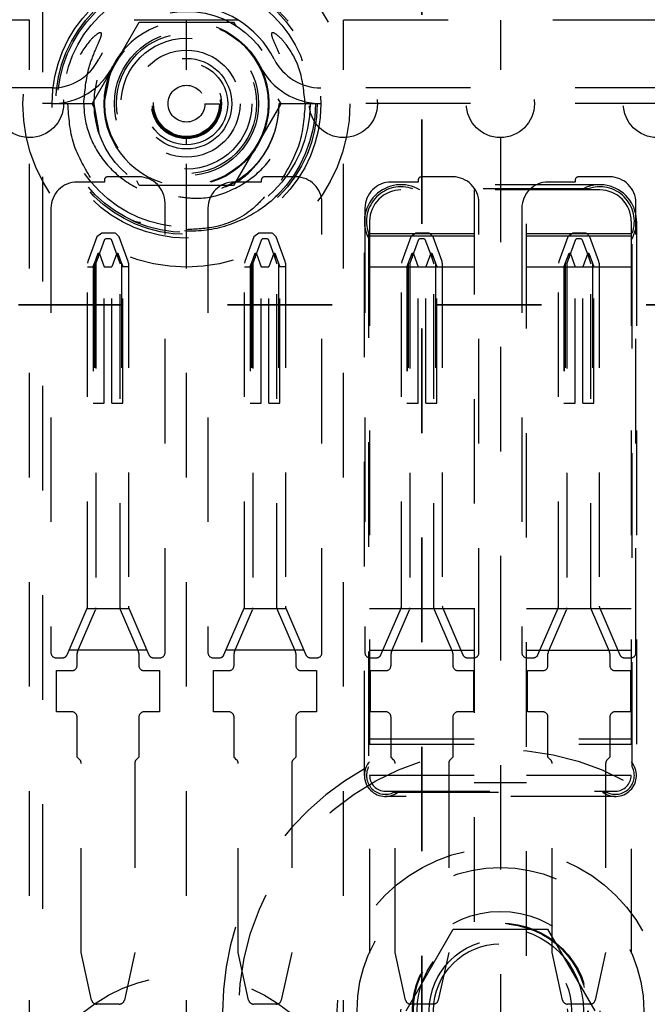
# Model space of a CAD drawing. Header units: inches. Extents: x 1880 to 2363, y -453 to -54.
# Tile 514 of 656: x 1902.368 to 1902.968, y -121.326 to -120.384. Entities that reach past the tile are written whole.
import ezdxf

# ---------------------------------------------------------------- set-up
doc = ezdxf.new("R2010")
doc.units = ezdxf.units.IN
doc.header["$LTSCALE"] = 0.5
doc.header["$MEASUREMENT"] = 0
doc.linetypes.add('HIDDEN', pattern=[0.225, 0.15, -0.075])
doc.linetypes.add('PHANTOM', pattern=[0.25, 0.125, -0.025, 0.025, -0.025, 0.025, -0.025])
doc.layers.add('SID-M-H', color=4, linetype='HIDDEN')

msp = doc.modelspace()

# ---------------------------------------------------------------- linework, layer by layer
at = {"color": 7, "linetype": 'PHANTOM', "lineweight": 35}
for p, q in [((1902.75267, -112.27932), (1902.75267, -129.63932)), ((1903.46701, -120.65682), (1899.90484, -120.65682))]:
    msp.add_line(p, q, dxfattribs=at)
at = {"layer": 'SID-M-H'}
for p, q in [((1902.39017, -119.33432), (1902.39017, -122.58432)), ((1904.77767, -120.38432), (1901.62767, -120.38432)), ((1902.37767, -120.43182), (1902.37767, -120.38432)), ((1902.43748, -120.46432), (1902.48258, -120.38622)), ((1902.48258, -120.38622), (1902.57276, -120.38622)), ((1902.52767, -120.43182), (1902.52767, -120.38432)), ((1902.57276, -120.38622), (1902.57523, -120.39049)), ((1902.67767, -120.43182), (1902.67767, -120.38432)), ((1902.82767, -120.38432), (1902.82767, -120.43182)), ((1902.4572, -120.4286), (1902.45468, -120.43408)), ((1902.52767, -120.43282), (1902.52767, -120.43282)), ((1902.45468, -120.43408), (1902.44867, -120.46432)), ((1902.39922, -120.44922), (1902.20712, -120.44922)), ((1902.99922, -120.44922), (1902.65611, -120.44922)), ((1902.6151, -120.45955), (1902.61785, -120.46432)), ((1902.39922, -120.46422), (1902.39017, -120.46422)), ((1902.43942, -120.46432), (1902.40442, -120.46432)), ((1902.44023, -120.46908), (1902.43748, -120.46432)), ((1902.44417, -120.49199), (1902.43942, -120.46432)), ((1902.54528, -120.46432), (1902.55916, -120.46432)), ((1902.56113, -120.46432), (1902.56113, -120.46432)), ((1902.57097, -120.46432), (1902.57097, -120.46432)), ((1902.61785, -120.46432), (1902.57276, -120.54242)), ((1902.65092, -120.46432), (1902.616, -120.46432)), ((1902.99922, -120.46422), (1902.65611, -120.46422)), ((1902.37767, -121.42182), (1902.37767, -120.49682)), ((1902.52767, -121.42182), (1902.52767, -120.49682)), ((1902.67767, -121.42182), (1902.67767, -120.49682)), ((1902.82767, -120.49682), (1902.82767, -121.42182)), ((1902.44917, -120.53732), (1902.44917, -120.53932)), ((1902.48217, -120.53432), (1902.45217, -120.53432)), ((1902.57956, -120.53628), (1902.56113, -120.54558)), ((1902.59917, -120.53732), (1902.59917, -120.53932)), ((1902.63217, -120.53432), (1902.60217, -120.53432)), ((1902.74917, -120.53732), (1902.74917, -120.53932)), ((1902.78217, -120.53432), (1902.75217, -120.53432)), ((1902.89917, -120.53732), (1902.89917, -120.53932)), ((1902.93217, -120.53432), (1902.90217, -120.53432)), ((1902.44917, -120.53932), (1902.42317, -120.53932)), ((1902.48258, -120.54242), (1902.48011, -120.53814)), ((1902.57276, -120.54242), (1902.48258, -120.54242)), ((1902.59917, -120.53932), (1902.57317, -120.53932)), ((1902.74917, -120.53932), (1902.72317, -120.53932)), ((1902.92267, -120.54182), (1902.73267, -120.54182)), ((1902.92267, -120.54682), (1902.73267, -120.54682)), ((1902.91135, -120.54582), (1902.74398, -120.54582)), ((1902.80267, -120.54682), (1902.80267, -121.67932)), ((1902.85267, -121.67932), (1902.85267, -120.54682)), ((1902.89917, -120.53932), (1902.87317, -120.53932)), ((1902.39817, -120.56432), (1902.39817, -120.98932)), ((1902.50717, -120.98932), (1902.50717, -120.55932)), ((1902.54817, -120.56432), (1902.54817, -120.98932)), ((1902.65717, -120.98932), (1902.65717, -120.55932)), ((1902.69817, -120.56432), (1902.69817, -120.98932)), ((1902.80717, -120.98932), (1902.80717, -120.55932)), ((1902.84817, -120.56432), (1902.84817, -120.98932)), ((1902.95717, -120.98932), (1902.95717, -120.55932)), ((1902.69767, -121.10682), (1902.69767, -120.57682)), ((1902.70267, -120.57682), (1902.70267, -121.67932)), ((1902.95267, -120.57682), (1902.95267, -121.67932)), ((1902.95767, -120.57682), (1902.95767, -121.10682)), ((1902.44207, -120.59161), (1902.43347, -120.61523)), ((1902.44117, -120.61747), (1902.44974, -120.59392)), ((1902.44676, -120.58832), (1902.44207, -120.59161)), ((1902.45945, -120.58832), (1902.44676, -120.58832)), ((1902.44974, -120.59392), (1902.45077, -120.59317)), ((1902.45077, -120.59317), (1902.45457, -120.59317)), ((1902.45457, -120.59317), (1902.4556, -120.59392)), ((1902.4556, -120.59392), (1902.46106, -120.60895)), ((1902.46028, -120.58862), (1902.45945, -120.58832)), ((1902.46327, -120.59161), (1902.46028, -120.58862)), ((1902.47186, -120.61523), (1902.46327, -120.59161)), ((1902.59207, -120.59161), (1902.58347, -120.61523)), ((1902.59117, -120.61747), (1902.59974, -120.59392)), ((1902.59676, -120.58832), (1902.59207, -120.59161)), ((1902.60945, -120.58832), (1902.59676, -120.58832)), ((1902.59974, -120.59392), (1902.60077, -120.59317)), ((1902.60077, -120.59317), (1902.60457, -120.59317)), ((1902.60457, -120.59317), (1902.6056, -120.59392)), ((1902.6056, -120.59392), (1902.61106, -120.60895)), ((1902.61028, -120.58862), (1902.60945, -120.58832)), ((1902.61327, -120.59161), (1902.61028, -120.58862)), ((1902.62186, -120.61523), (1902.61327, -120.59161)), ((1902.70167, -120.58813), (1902.70167, -121.09857)), ((1902.80267, -120.58889), (1902.70267, -120.58889)), ((1902.80267, -120.59104), (1902.70267, -120.59104)), ((1902.74207, -120.59161), (1902.73347, -120.61523)), ((1902.74117, -120.61747), (1902.74974, -120.59392)), ((1902.74676, -120.58832), (1902.74207, -120.59161)), ((1902.75945, -120.58832), (1902.74676, -120.58832)), ((1902.74974, -120.59392), (1902.75077, -120.59317)), ((1902.75077, -120.59317), (1902.75457, -120.59317)), ((1902.75457, -120.59317), (1902.7556, -120.59392)), ((1902.7556, -120.59392), (1902.76106, -120.60895)), ((1902.76028, -120.58862), (1902.75945, -120.58832)), ((1902.76327, -120.59161), (1902.76028, -120.58862)), ((1902.77186, -120.61523), (1902.76327, -120.59161)), ((1902.95267, -120.58889), (1902.85267, -120.58889)), ((1902.95267, -120.59104), (1902.85267, -120.59104)), ((1902.89207, -120.59161), (1902.88347, -120.61523)), ((1902.89117, -120.61747), (1902.89974, -120.59392)), ((1902.89676, -120.58832), (1902.89207, -120.59161)), ((1902.90945, -120.58832), (1902.89676, -120.58832)), ((1902.89974, -120.59392), (1902.90077, -120.59317)), ((1902.90077, -120.59317), (1902.90457, -120.59317)), ((1902.90457, -120.59317), (1902.9056, -120.59392)), ((1902.9056, -120.59392), (1902.91106, -120.60895)), ((1902.91028, -120.58862), (1902.90945, -120.58832)), ((1902.91327, -120.59161), (1902.91028, -120.58862)), ((1902.92186, -120.61523), (1902.91327, -120.59161)), ((1902.95367, -121.09857), (1902.95367, -120.58813)), ((1902.43966, -120.61707), (1902.44327, -120.60716)), ((1902.44327, -120.60716), (1902.44427, -120.60716)), ((1902.44327, -120.60716), (1902.44327, -120.61169)), ((1902.44427, -120.60716), (1902.44459, -120.60805)), ((1902.44427, -120.60716), (1902.44427, -120.60895)), ((1902.44459, -120.60805), (1902.44902, -120.62022)), ((1902.46106, -120.60716), (1902.45631, -120.62022)), ((1902.46106, -120.60716), (1902.46206, -120.60716)), ((1902.46106, -120.60716), (1902.46106, -120.60895)), ((1902.46106, -120.60895), (1902.46417, -120.61747)), ((1902.46206, -120.60716), (1902.46567, -120.61707)), ((1902.46206, -120.60716), (1902.46206, -120.61169)), ((1902.58966, -120.61707), (1902.59327, -120.60716)), ((1902.59327, -120.60716), (1902.59427, -120.60716)), ((1902.59327, -120.60716), (1902.59327, -120.61169)), ((1902.59427, -120.60716), (1902.59459, -120.60805)), ((1902.59427, -120.60716), (1902.59427, -120.60895)), ((1902.59459, -120.60805), (1902.59902, -120.62022)), ((1902.61106, -120.60716), (1902.60631, -120.62022)), ((1902.61106, -120.60716), (1902.61206, -120.60716)), ((1902.61106, -120.60716), (1902.61106, -120.60895)), ((1902.61106, -120.60895), (1902.61417, -120.61747)), ((1902.61206, -120.60716), (1902.61682, -120.62022)), ((1902.61206, -120.60716), (1902.61206, -120.61169)), ((1902.73966, -120.61707), (1902.74327, -120.60716)), ((1902.74327, -120.60716), (1902.74427, -120.60716)), ((1902.74327, -120.60716), (1902.74327, -120.61169)), ((1902.74427, -120.60716), (1902.74459, -120.60805)), ((1902.74427, -120.60716), (1902.74427, -120.60895)), ((1902.74459, -120.60805), (1902.74902, -120.62022)), ((1902.76106, -120.60716), (1902.75631, -120.62022)), ((1902.76106, -120.60716), (1902.76206, -120.60716)), ((1902.76106, -120.60716), (1902.76106, -120.60895)), ((1902.76106, -120.60895), (1902.76417, -120.61747)), ((1902.76206, -120.60716), (1902.76682, -120.62022)), ((1902.76206, -120.60716), (1902.76206, -120.61169)), ((1902.88966, -120.61707), (1902.89327, -120.60716)), ((1902.89327, -120.60716), (1902.89427, -120.60716)), ((1902.89327, -120.60716), (1902.89327, -120.61169)), ((1902.89427, -120.60716), (1902.89459, -120.60805)), ((1902.89427, -120.60716), (1902.89427, -120.60895)), ((1902.89459, -120.60805), (1902.89902, -120.62022)), ((1902.91106, -120.60716), (1902.90631, -120.62022)), ((1902.91106, -120.60716), (1902.91206, -120.60716)), ((1902.91106, -120.60716), (1902.91106, -120.60895)), ((1902.91106, -120.60895), (1902.91417, -120.61747)), ((1902.91206, -120.60716), (1902.91682, -120.62022)), ((1902.91206, -120.60716), (1902.91206, -120.61169)), ((1902.43347, -120.61523), (1902.43317, -120.61694)), ((1902.43317, -120.94481), (1902.43317, -120.61694)), ((1902.43317, -120.62022), (1902.43852, -120.62022)), ((1902.43838, -120.62022), (1902.43838, -120.75065)), ((1902.43852, -120.62022), (1902.43966, -120.61707)), ((1902.43852, -120.62022), (1902.43852, -120.75065)), ((1902.43966, -120.61707), (1902.43966, -120.75065)), ((1902.44117, -120.61747), (1902.44117, -120.94647)), ((1902.44902, -120.62022), (1902.45631, -120.62022)), ((1902.44902, -120.75065), (1902.44902, -120.62022)), ((1902.45631, -120.75065), (1902.45631, -120.62022)), ((1902.46417, -120.94647), (1902.46417, -120.61747)), ((1902.46567, -120.61707), (1902.46567, -120.75065)), ((1902.46567, -120.61707), (1902.46682, -120.62022)), ((1902.46682, -120.75065), (1902.46682, -120.62022)), ((1902.47217, -120.62022), (1902.46682, -120.62022)), ((1902.46696, -120.75065), (1902.46696, -120.62022)), ((1902.47217, -120.61694), (1902.47186, -120.61523)), ((1902.47217, -120.61694), (1902.47217, -120.94481)), ((1902.58347, -120.61523), (1902.58317, -120.61694)), ((1902.58317, -120.94481), (1902.58317, -120.61694)), ((1902.58317, -120.62022), (1902.58852, -120.62022)), ((1902.58838, -120.62022), (1902.58838, -120.75065)), ((1902.58852, -120.62022), (1902.58966, -120.61707)), ((1902.58852, -120.62022), (1902.58852, -120.75065)), ((1902.58966, -120.61707), (1902.58966, -120.75065)), ((1902.59117, -120.61747), (1902.59117, -120.94647)), ((1902.59902, -120.75065), (1902.59902, -120.62022)), ((1902.59902, -120.62022), (1902.60631, -120.62022)), ((1902.60631, -120.75065), (1902.60631, -120.62022)), ((1902.61417, -120.94647), (1902.61417, -120.61747)), ((1902.61567, -120.61707), (1902.61567, -120.75065)), ((1902.61682, -120.75065), (1902.61682, -120.62022)), ((1902.62217, -120.62022), (1902.61682, -120.62022)), ((1902.61696, -120.75065), (1902.61696, -120.62022)), ((1902.62217, -120.61694), (1902.62186, -120.61523)), ((1902.62217, -120.61694), (1902.62217, -120.94481)), ((1902.70267, -120.62022), (1902.80267, -120.62022)), ((1902.73347, -120.61523), (1902.73317, -120.61694)), ((1902.73317, -120.94481), (1902.73317, -120.61694)), ((1902.73838, -120.62022), (1902.73838, -120.75065)), ((1902.73852, -120.62022), (1902.73966, -120.61707)), ((1902.73852, -120.62022), (1902.73852, -120.75065)), ((1902.73966, -120.61707), (1902.73966, -120.75065)), ((1902.74117, -120.61747), (1902.74117, -120.94647)), ((1902.74902, -120.75065), (1902.74902, -120.62022)), ((1902.75631, -120.75065), (1902.75631, -120.62022)), ((1902.76417, -120.94647), (1902.76417, -120.61747)), ((1902.76567, -120.61707), (1902.76567, -120.75065)), ((1902.76682, -120.75065), (1902.76682, -120.62022)), ((1902.76696, -120.75065), (1902.76696, -120.62022)), ((1902.77217, -120.61694), (1902.77186, -120.61523)), ((1902.77217, -120.61694), (1902.77217, -120.94481)), ((1902.85267, -120.62022), (1902.95267, -120.62022)), ((1902.88347, -120.61523), (1902.88317, -120.61694)), ((1902.88317, -120.94481), (1902.88317, -120.61694)), ((1902.88838, -120.62022), (1902.88838, -120.75065)), ((1902.88852, -120.62022), (1902.88966, -120.61707)), ((1902.88852, -120.62022), (1902.88852, -120.75065)), ((1902.88966, -120.61707), (1902.88966, -120.75065)), ((1902.89117, -120.61747), (1902.89117, -120.94647)), ((1902.89902, -120.75065), (1902.89902, -120.62022)), ((1902.90631, -120.75065), (1902.90631, -120.62022)), ((1902.91417, -120.94647), (1902.91417, -120.61747)), ((1902.91567, -120.61707), (1902.91567, -120.75065)), ((1902.91682, -120.75065), (1902.91682, -120.62022)), ((1902.91696, -120.75065), (1902.91696, -120.62022)), ((1902.92217, -120.61694), (1902.92186, -120.61523)), ((1902.92217, -120.61694), (1902.92217, -120.94481)), ((1902.43838, -120.75065), (1902.44902, -120.75065)), ((1902.45631, -120.75065), (1902.46696, -120.75065)), ((1902.58838, -120.75065), (1902.59902, -120.75065)), ((1902.60631, -120.75065), (1902.61696, -120.75065)), ((1902.73838, -120.75065), (1902.74902, -120.75065)), ((1902.75631, -120.75065), (1902.76696, -120.75065)), ((1902.88838, -120.75065), (1902.89902, -120.75065)), ((1902.90631, -120.75065), (1902.91696, -120.75065)), ((1902.41351, -120.9913), (1902.43276, -120.9468)), ((1902.42355, -120.98824), (1902.44076, -120.94845)), ((1902.47288, -120.9475), (1902.43245, -120.9475)), ((1902.44106, -120.9475), (1902.44076, -120.94845)), ((1902.46458, -120.94845), (1902.46427, -120.9475)), ((1902.48178, -120.98824), (1902.46458, -120.94845)), ((1902.47258, -120.9468), (1902.49182, -120.9913)), ((1902.56351, -120.9913), (1902.58276, -120.9468)), ((1902.57355, -120.98824), (1902.59076, -120.94845)), ((1902.62288, -120.9475), (1902.58245, -120.9475)), ((1902.59106, -120.9475), (1902.59076, -120.94845)), ((1902.61458, -120.94845), (1902.61427, -120.9475)), ((1902.63178, -120.98824), (1902.61458, -120.94845)), ((1902.62258, -120.9468), (1902.64182, -120.9913)), ((1902.80267, -120.9475), (1902.70267, -120.9475)), ((1902.71351, -120.9913), (1902.73276, -120.9468)), ((1902.72355, -120.98824), (1902.74076, -120.94845)), ((1902.74106, -120.9475), (1902.74076, -120.94845)), ((1902.76458, -120.94845), (1902.76427, -120.9475)), ((1902.78178, -120.98824), (1902.76458, -120.94845)), ((1902.77258, -120.9468), (1902.79182, -120.9913)), ((1902.95267, -120.9475), (1902.85267, -120.9475)), ((1902.86351, -120.9913), (1902.88276, -120.9468)), ((1902.87355, -120.98824), (1902.89076, -120.94845)), ((1902.89106, -120.9475), (1902.89076, -120.94845)), ((1902.91458, -120.94845), (1902.91427, -120.9475)), ((1902.93178, -120.98824), (1902.91458, -120.94845)), ((1902.92258, -120.9468), (1902.94182, -120.9913)), ((1902.48991, -120.98687), (1902.41542, -120.98687)), ((1902.63991, -120.98687), (1902.56542, -120.98687)), ((1902.70267, -120.98687), (1902.80267, -120.98687)), ((1902.85267, -120.98687), (1902.95267, -120.98687)), ((1902.40317, -120.99432), (1902.40892, -120.99432)), ((1902.42314, -121.00156), (1902.42314, -120.99022)), ((1902.48219, -120.99022), (1902.48219, -121.00156)), ((1902.49641, -120.99432), (1902.50217, -120.99432)), ((1902.55317, -120.99432), (1902.55892, -120.99432)), ((1902.57314, -121.00156), (1902.57314, -120.99022)), ((1902.63219, -120.99022), (1902.63219, -121.00156)), ((1902.64641, -120.99432), (1902.65217, -120.99432)), ((1902.70317, -120.99432), (1902.70892, -120.99432)), ((1902.72314, -121.00156), (1902.72314, -120.99022)), ((1902.78219, -120.99022), (1902.78219, -121.00156)), ((1902.79641, -120.99432), (1902.80217, -120.99432)), ((1902.85317, -120.99432), (1902.85892, -120.99432)), ((1902.87314, -121.00156), (1902.87314, -120.99022)), ((1902.93219, -120.99022), (1902.93219, -121.00156)), ((1902.94641, -120.99432), (1902.95217, -120.99432)), ((1902.40345, -121.00656), (1902.41814, -121.00656)), ((1902.40345, -121.04593), (1902.40345, -121.00656)), ((1902.48719, -121.00656), (1902.50188, -121.00656)), ((1902.50188, -121.00656), (1902.50188, -121.04593)), ((1902.55345, -121.00656), (1902.56814, -121.00656)), ((1902.55345, -121.04593), (1902.55345, -121.00656)), ((1902.63719, -121.00656), (1902.65188, -121.00656)), ((1902.65188, -121.00656), (1902.65188, -121.04593)), ((1902.70345, -121.00656), (1902.71814, -121.00656)), ((1902.70345, -121.04593), (1902.70345, -121.00656)), ((1902.78719, -121.00656), (1902.80188, -121.00656)), ((1902.80188, -121.00656), (1902.80188, -121.04593)), ((1902.85345, -121.00656), (1902.86814, -121.00656)), ((1902.85345, -121.04593), (1902.85345, -121.00656)), ((1902.93719, -121.00656), (1902.95188, -121.00656)), ((1902.95188, -121.00656), (1902.95188, -121.04593)), ((1902.41814, -121.04593), (1902.40345, -121.04593)), ((1902.50188, -121.04593), (1902.48719, -121.04593)), ((1902.56814, -121.04593), (1902.55345, -121.04593)), ((1902.65188, -121.04593), (1902.63719, -121.04593)), ((1902.71814, -121.04593), (1902.70345, -121.04593)), ((1902.80188, -121.04593), (1902.78719, -121.04593)), ((1902.86814, -121.04593), (1902.85345, -121.04593)), ((1902.95188, -121.04593), (1902.93719, -121.04593)), ((1902.42314, -121.08924), (1902.42314, -121.05093)), ((1902.48219, -121.05093), (1902.48219, -121.08924)), ((1902.57314, -121.08924), (1902.57314, -121.05093)), ((1902.63219, -121.05093), (1902.63219, -121.08924)), ((1902.72314, -121.08924), (1902.72314, -121.05093)), ((1902.78219, -121.05093), (1902.78219, -121.08924)), ((1902.87314, -121.08924), (1902.87314, -121.05093)), ((1902.93219, -121.05093), (1902.93219, -121.08924)), ((1902.70267, -121.07182), (1902.95267, -121.07182)), ((1902.70267, -121.07682), (1902.95267, -121.07682)), ((1902.42561, -121.09171), (1902.42314, -121.08924)), ((1902.48219, -121.08924), (1902.47972, -121.09171)), ((1902.57561, -121.09171), (1902.57314, -121.08924)), ((1902.63219, -121.08924), (1902.62972, -121.09171)), ((1902.72561, -121.09171), (1902.72314, -121.08924)), ((1902.78219, -121.08924), (1902.77972, -121.09171)), ((1902.87561, -121.09171), (1902.87314, -121.08924)), ((1902.93219, -121.08924), (1902.92972, -121.09171)), ((1902.42708, -121.27624), (1902.42708, -121.09525)), ((1902.47826, -121.09525), (1902.47826, -121.27624)), ((1902.57708, -121.27624), (1902.57708, -121.09525)), ((1902.62826, -121.09525), (1902.62826, -121.27624)), ((1902.72708, -121.27624), (1902.72708, -121.09525)), ((1902.77826, -121.09525), (1902.77826, -121.27624)), ((1902.87708, -121.27624), (1902.87708, -121.09525)), ((1902.92826, -121.09525), (1902.92826, -121.27624)), ((1902.80267, -121.10682), (1902.70267, -121.10682)), ((1902.95267, -121.10682), (1902.85267, -121.10682)), ((1902.85267, -121.11385), (1902.80267, -121.11385)), ((1902.71767, -121.12182), (1902.93767, -121.12182)), ((1902.93767, -121.12682), (1902.71767, -121.12682)), ((1902.72591, -121.12282), (1902.92942, -121.12282)), ((1902.73746, -121.33182), (1902.78256, -121.25369)), ((1902.78256, -121.25369), (1902.87277, -121.25369)), ((1902.87277, -121.25369), (1902.91788, -121.33182)), ((1902.43704, -121.32153), (1902.42708, -121.27624)), ((1902.47826, -121.27624), (1902.46829, -121.32153)), ((1902.58704, -121.32153), (1902.57708, -121.27624)), ((1902.62826, -121.27624), (1902.61829, -121.32153)), ((1902.73704, -121.32153), (1902.72708, -121.27624)), ((1902.77826, -121.27624), (1902.76829, -121.32153)), ((1902.88704, -121.32153), (1902.87708, -121.27624)), ((1902.92826, -121.27624), (1902.91829, -121.32153)), ((1902.46341, -121.32546), (1902.44192, -121.32546)), ((1902.61341, -121.32546), (1902.59192, -121.32546)), ((1902.76341, -121.32546), (1902.74192, -121.32546)), ((1902.91341, -121.32546), (1902.89192, -121.32546))]:
    msp.add_line(p, q, dxfattribs=at)
for centre, radius in [((1902.52767, -120.46432), 0.15625), ((1902.52767, -120.46432), 0.1285), ((1902.52767, -120.46432), 0.125), ((1902.52767, -120.46432), 0.12325), ((1902.52767, -120.46432), 0.11811), ((1902.52767, -120.46432), 0.08825), ((1902.52767, -120.46432), 0.07874), ((1902.52767, -120.46432), 0.078), ((1902.52767, -120.46432), 0.0689), ((1902.52767, -120.46432), 0.06693), ((1902.52767, -120.46432), 0.0625), ((1902.52767, -120.46432), 0.05118), ((1902.52767, -120.46432), 0.04331), ((1902.37767, -120.46432), 0.0325), ((1902.52767, -120.46432), 0.03937), ((1902.52767, -120.46432), 0.03346), ((1902.52767, -120.46432), 0.0325), ((1902.52767, -120.46432), 0.0315), ((1902.52767, -120.46432), 0.0315), ((1902.67767, -120.46432), 0.0325), ((1902.82767, -120.46432), 0.0325), ((1902.97767, -120.46432), 0.0325), ((1902.52767, -120.46432), 0.01761), ((1902.82767, -121.33182), 0.25), ((1902.82767, -121.33182), 0.156), ((1902.82767, -121.33182), 0.137), ((1902.82767, -121.33182), 0.095), ((1902.82767, -121.33182), 0.08397), ((1902.82767, -121.33182), 0.0837), ((1902.82767, -121.33182), 0.08318), ((1902.82767, -121.33182), 0.0795), ((1902.82767, -121.33182), 0.068), ((1902.82767, -121.33182), 0.06398), ((1902.52767, -121.45432), 0.15625)]:
    msp.add_circle(centre, radius, dxfattribs=at)
for centre, radius, start, end in [((1902.52767, -120.46432), 0.094, 26.87743, 153.12257), ((1902.52767, -120.46432), 0.079, 180, 153.12257), ((1902.39922, -120.39922), 0.05, 270, 333.12257), ((1902.65611, -120.39922), 0.05, 206.87743, 270), ((1902.39922, -120.39922), 0.065, 270, 333.12257), ((1902.65611, -120.39922), 0.065, 206.87743, 270), ((1902.45217, -120.53732), 0.003, 90, 180), ((1902.48217, -120.55932), 0.025, 0, 90), ((1902.60217, -120.53732), 0.003, 90, 180), ((1902.63217, -120.55932), 0.025, 0, 90), ((1902.75217, -120.53732), 0.003, 90, 180), ((1902.78217, -120.55932), 0.025, 0, 90), ((1902.90217, -120.53732), 0.003, 90, 180), ((1902.93217, -120.55932), 0.025, 0, 90), ((1902.42317, -120.56432), 0.025, 90, 180), ((1902.57317, -120.56432), 0.025, 90, 180), ((1902.73267, -120.57682), 0.035, 58.99728, 211.00272), ((1902.72317, -120.56432), 0.025, 90, 180), ((1902.73267, -120.57682), 0.033, 69.95002, 200.04998), ((1902.73267, -120.57682), 0.03, 90, 180), ((1902.87317, -120.56432), 0.025, 90, 180), ((1902.92267, -120.57682), 0.035, 328.99728, 121.00272), ((1902.92267, -120.57682), 0.033, 339.95002, 110.04998), ((1902.92267, -120.57682), 0.03, 0, 90), ((1902.42817, -120.94481), 0.005, 336.61152, 0), ((1902.43617, -120.94647), 0.005, 348.05426, 0), ((1902.46917, -120.94647), 0.005, 180, 191.94574), ((1902.47717, -120.94481), 0.005, 180, 203.38848), ((1902.57817, -120.94481), 0.005, 336.61152, 0), ((1902.58617, -120.94647), 0.005, 348.05426, 0), ((1902.61917, -120.94647), 0.005, 180, 191.94574), ((1902.62717, -120.94481), 0.005, 180, 203.38848), ((1902.72817, -120.94481), 0.005, 336.61152, 0), ((1902.73617, -120.94647), 0.005, 348.05426, 0), ((1902.76917, -120.94647), 0.005, 180, 191.94574), ((1902.77717, -120.94481), 0.005, 180, 203.38848), ((1902.87817, -120.94481), 0.005, 336.61152, 0), ((1902.88617, -120.94647), 0.005, 348.05426, 0), ((1902.91917, -120.94647), 0.005, 180, 191.94574), ((1902.92717, -120.94481), 0.005, 180, 203.38848), ((1902.40317, -120.98932), 0.005, 180, 270), ((1902.42814, -120.99022), 0.005, 156.61152, 180), ((1902.47719, -120.99022), 0.005, 0, 23.38848), ((1902.50217, -120.98932), 0.005, 270, 0), ((1902.55317, -120.98932), 0.005, 180, 270), ((1902.57814, -120.99022), 0.005, 156.61152, 180), ((1902.62719, -120.99022), 0.005, 0, 23.38848), ((1902.65217, -120.98932), 0.005, 270, 0), ((1902.70317, -120.98932), 0.005, 180, 270), ((1902.72814, -120.99022), 0.005, 156.61152, 180), ((1902.77719, -120.99022), 0.005, 0, 23.38848), ((1902.80217, -120.98932), 0.005, 270, 0), ((1902.85317, -120.98932), 0.005, 180, 270), ((1902.87814, -120.99022), 0.005, 156.61152, 180), ((1902.92719, -120.99022), 0.005, 0, 23.38848), ((1902.95217, -120.98932), 0.005, 270, 0), ((1902.40892, -120.98932), 0.005, 270, 336.61152), ((1902.49641, -120.98932), 0.005, 203.38848, 270), ((1902.55892, -120.98932), 0.005, 270, 336.61152), ((1902.64641, -120.98932), 0.005, 203.38848, 270), ((1902.70892, -120.98932), 0.005, 270, 336.61152), ((1902.79641, -120.98932), 0.005, 203.38848, 270), ((1902.85892, -120.98932), 0.005, 270, 336.61152), ((1902.94641, -120.98932), 0.005, 203.38848, 270), ((1902.41814, -121.00156), 0.005, 270, 0), ((1902.48719, -121.00156), 0.005, 180, 270), ((1902.56814, -121.00156), 0.005, 270, 0), ((1902.63719, -121.00156), 0.005, 180, 270), ((1902.71814, -121.00156), 0.005, 270, 0), ((1902.78719, -121.00156), 0.005, 180, 270), ((1902.86814, -121.00156), 0.005, 270, 0), ((1902.93719, -121.00156), 0.005, 180, 270), ((1902.41814, -121.05093), 0.005, 0, 90), ((1902.48719, -121.05093), 0.005, 90, 180), ((1902.56814, -121.05093), 0.005, 0, 90), ((1902.63719, -121.05093), 0.005, 90, 180), ((1902.71814, -121.05093), 0.005, 0, 90), ((1902.78719, -121.05093), 0.005, 90, 180), ((1902.86814, -121.05093), 0.005, 0, 90), ((1902.93719, -121.05093), 0.005, 90, 180), ((1902.42208, -121.09525), 0.005, 0, 45), ((1902.48326, -121.09525), 0.005, 135, 180), ((1902.57208, -121.09525), 0.005, 0, 45), ((1902.63326, -121.09525), 0.005, 135, 180), ((1902.72208, -121.09525), 0.005, 0, 45), ((1902.78326, -121.09525), 0.005, 135, 180), ((1902.87208, -121.09525), 0.005, 0, 45), ((1902.93326, -121.09525), 0.005, 135, 180), ((1902.82767, -121.33182), 0.2655, 119.31707, 60.68293), ((1902.71767, -121.10682), 0.02, 138.59038, 311.40962), ((1902.71767, -121.10682), 0.018, 152.73396, 297.26604), ((1902.93767, -121.10682), 0.02, 228.59038, 41.40962), ((1902.93767, -121.10682), 0.018, 242.73396, 27.26604), ((1902.71767, -121.10682), 0.015, 180, 270), ((1902.93767, -121.10682), 0.015, 270, 0), ((1902.44192, -121.32046), 0.005, 192.40742, 270), ((1902.46341, -121.32046), 0.005, 270, 347.59258), ((1902.59192, -121.32046), 0.005, 192.40742, 270), ((1902.61341, -121.32046), 0.005, 270, 347.59258), ((1902.74192, -121.32046), 0.005, 192.40742, 270), ((1902.76341, -121.32046), 0.005, 270, 347.59258), ((1902.89192, -121.32046), 0.005, 192.40742, 270), ((1902.91341, -121.32046), 0.005, 270, 347.59258)]:
    msp.add_arc(centre, radius, start, end, dxfattribs=at)
for centre, start_param, end_param in [((1902.42906, -120.58793), 3.812167, 3.926991), ((1902.47628, -120.58793), 2.356194, 2.471018), ((1902.57906, -120.58793), 3.812167, 3.926991), ((1902.62628, -120.58793), 2.356194, 2.471018), ((1902.72906, -120.58793), 3.812167, 3.926991), ((1902.77628, -120.58793), 2.356194, 2.471018), ((1902.87906, -120.58793), 3.812167, 3.926991), ((1902.92628, -120.58793), 2.356194, 2.471018)]:
    msp.add_ellipse(centre, major_axis=(0, 0.04121), ratio=0.36397, start_param=start_param, end_param=end_param, dxfattribs=at)
for points, knots in [([(1902.42954, -120.46432), (1902.43055, -120.45248), (1902.43205, -120.43477), (1902.4395, -120.41554), (1902.44361, -120.40626), (1902.44556, -120.40161), (1902.44632, -120.39919), (1902.4465, -120.39795), (1902.44645, -120.39728), (1902.44631, -120.39688), (1902.44607, -120.39663), (1902.44578, -120.39648), (1902.44531, -120.39643), (1902.44413, -120.39668), (1902.4404, -120.39885), (1902.43143, -120.40782), (1902.41971, -120.42755), (1902.4146, -120.44906), (1902.41433, -120.46212), (1902.41429, -120.46432)], [0, 0, 0, 0, 0.237961, 0.355865, 0.413956, 0.44301, 0.457672, 0.46502, 0.468145, 0.471305, 0.47319, 0.475075, 0.477741, 0.48268, 0.498915, 0.563833, 0.736538, 0.955602, 1, 1, 1, 1]), ([(1902.64104, -120.46432), (1902.63998, -120.45307), (1902.63807, -120.43293), (1902.62615, -120.41093), (1902.61657, -120.40014), (1902.61176, -120.39692), (1902.61035, -120.39649), (1902.60986, -120.39643), (1902.60946, -120.39651), (1902.60919, -120.39668), (1902.60899, -120.39696), (1902.60884, -120.39744), (1902.60888, -120.39893), (1902.6107, -120.40421), (1902.61656, -120.41676), (1902.62401, -120.43759), (1902.62519, -120.45529), (1902.62579, -120.46432)], [0, 0, 0, 0, 0.225702, 0.40425, 0.493147, 0.515353, 0.519134, 0.522936, 0.525077, 0.527238, 0.529133, 0.531925, 0.537376, 0.55881, 0.643477, 0.818344, 1, 1, 1, 1]), ([(1902.43588, -120.53499), (1902.42973, -120.5245), (1902.41695, -120.5027), (1902.4152, -120.47743), (1902.41429, -120.46432)], [0, 0, 0, 0, 0.481183, 1, 1, 1, 1]), ([(1902.42954, -120.46432), (1902.42964, -120.46729), (1902.43008, -120.48065), (1902.43731, -120.50428), (1902.45663, -120.53026), (1902.48378, -120.54841), (1902.51511, -120.55654), (1902.54687, -120.55403), (1902.5756, -120.54153), (1902.59841, -120.52062), (1902.61005, -120.49903), (1902.61389, -120.48459), (1902.61505, -120.47819), (1902.61547, -120.47515), (1902.61577, -120.47217), (1902.61594, -120.46993), (1902.61608, -120.46716), (1902.6161, -120.46528), (1902.61611, -120.46432)], [0, 0, 0, 0, 0.0309821, 0.1390962, 0.2504876, 0.3623209, 0.4730784, 0.5820155, 0.6889003, 0.7939871, 0.8989406, 0.9391461, 0.9491777, 0.9666759, 0.9710489, 0.9804409, 0.9899847, 1, 1, 1, 1]), ([(1902.51993, -120.55319), (1902.52659, -120.55409), (1902.54384, -120.55643), (1902.57158, -120.54814), (1902.5987, -120.53033), (1902.61802, -120.50426), (1902.62526, -120.48065), (1902.62569, -120.46729), (1902.62579, -120.46432)], [0, 0, 0, 0, 0.128429, 0.332482, 0.538517, 0.743738, 0.94292, 1, 1, 1, 1]), ([(1902.64104, -120.46432), (1902.6401, -120.47741), (1902.63819, -120.5037), (1902.6248, -120.52638), (1902.61809, -120.53776)], [0, 0, 0, 0, 0.498222, 1, 1, 1, 1]), ([(1902.52767, -120.50369), (1902.52767, -120.50257), (1902.52767, -120.50025), (1902.52767, -120.49761), (1902.52767, -120.49607), (1902.52767, -120.4959), (1902.52767, -120.49581)], [0, 0, 0, 0, 0.270261, 0.562429, 0.789736, 1, 1, 1, 1]), ([(1902.61592, -120.55035), (1902.6147, -120.55157), (1902.60384, -120.56241), (1902.57931, -120.57851), (1902.53945, -120.58847), (1902.49995, -120.58368), (1902.47155, -120.57267), (1902.46052, -120.56107), (1902.45848, -120.55892)], [0, 0, 0, 0, 0.029694, 0.265123, 0.496565, 0.724206, 0.948962, 1, 1, 1, 1]), ([(1902.60235, -120.55345), (1902.59858, -120.55752), (1902.58595, -120.57116), (1902.55925, -120.58327), (1902.53696, -120.58438), (1902.52767, -120.58484)], [0, 0, 0, 0, 0.198897, 0.665848, 1, 1, 1, 1]), ([(1902.4839, -120.57814), (1902.48152, -120.57791), (1902.47882, -120.57766), (1902.47666, -120.57617), (1902.47641, -120.57599)], [0, 0, 0, 0, 0.8839994, 1, 1, 1, 1])]:
    msp.add_open_spline(points, degree=3, knots=knots, dxfattribs=at)

doc.saveas('drawing.dxf')
